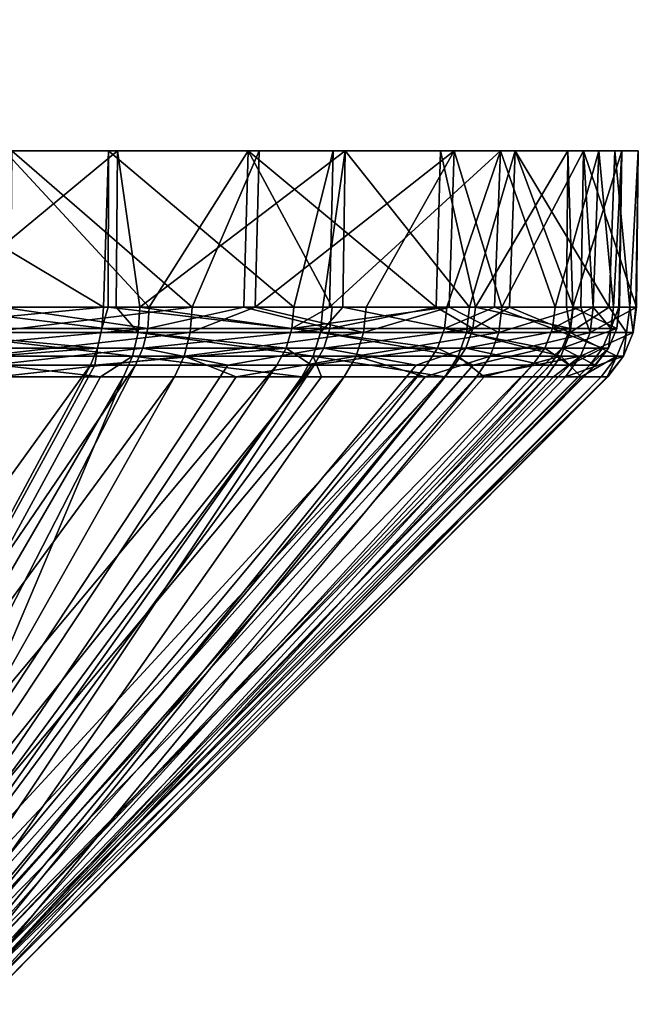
# Model space of a CAD drawing. Extents: x -0.141 to 0.141, y -0.203 to 0.024.
# Tile 655 of 656: x 0.091 to 0.11, y -0.026 to 0.004. Entities that reach past the tile are written whole.
import ezdxf

# ---------------------------------------------------------------- set-up
doc = ezdxf.new("R2010")
doc.units = 0
doc.layers.add('mesh', color=7, linetype='CONTINUOUS')

msp = doc.modelspace()

# ---------------------------------------------------------------- meshes
at = {"layer": 'mesh'}
mesh = msp.add_polyface(dxfattribs=at)
corners = [(0.083474, 0.000918, 0.001893), (0.083461, 0.000926, 0.002004), (0.083473, 0.001032, 0.001893), (0.083492, 0.0025, -0.002007), (0.083492, 0.004, -0.002007), (0.0835, 0.0025, -0.002108), (0.083449, 0.0025, -0.001866), (0.083449, 0.004, -0.001866), (0.083492, 0.001317, -0.001429), (0.0835, 0.001176, -0.001407), (0.083492, 0.001128, -0.001112), (0.083449, 0.001429, -0.001342), (0.083492, 0.001001, -0.000508), (0.0835, 0.0009, -0.000508), (0.0835, 0.0009, 0.001666), (0.0835, 0.00312, -0.009282), (0.0835, 0.001762, -0.001927), (0.0835, 0.002128, -0.002064), (0.100654, 0, -0.023068), (0.106196, 0, -0.015869), (0.10575, 0, -0.015643), (0.101025, 0, -0.023403), (0.093809, 0, -0.028922), (0.094082, 0, -0.029341), (0.085683, 0, -0.032804), (0.085837, 0, -0.03328), (0.076828, 0, -0.034452), (0.083487, 0.001017, 0.001666), (0.083453, 0.001129, 0.001666), (0.083492, 0.001578, -0.00169), (0.083492, 0.001895, -0.00188), (0.083492, 0.002249, -0.001986), (0.0835, 0.001441, -0.001707), (0.0835, 0.001004, -0.001075), (0.0835, 0.000928, -0.000774), (0.083449, 0.002273, -0.001846), (0.083449, 0.001952, -0.00175), (0.083449, 0.001665, -0.001579), (0.083449, 0.001257, -0.001055), (0.083449, 0.001161, -0.000735), (0.083449, 0.001142, -0.000508), (0.0835, -0.009198, -0.005981), (0.083496, 0.003148, -0.009423), (0.083468, 0.003174, -0.009591), (0.0835, 0.003425, -0.003535), (0.0835, 0.003367, -0.003899)]
mesh.append_faces([[corners[k] for k in face] for face in [(0, 1, 2, 2), (3, 4, 5, 5), (6, 7, 3, 3), (8, 9, 10, 10), (10, 11, 8, 8), (12, 13, 14, 14), (15, 16, 17, 17), (18, 19, 20, 20), (18, 21, 19, 19), (22, 21, 18, 18), (22, 23, 21, 21), (24, 23, 22, 22), (24, 25, 23, 23), (26, 25, 24, 24), (27, 0, 2, 2), (14, 0, 27, 27), (2, 28, 27, 27), (29, 30, 16, 16), (3, 5, 31, 31), (31, 16, 30, 30), (31, 17, 16, 16), (29, 32, 9, 9), (10, 9, 33, 33), (8, 29, 9, 9), (34, 10, 33, 33), (13, 12, 34, 34), (31, 6, 3, 3), (31, 35, 6, 6), (30, 35, 31, 31), (29, 36, 30, 30), (29, 37, 36, 36), (8, 37, 29, 29), (34, 38, 10, 10), (34, 39, 38, 38), (12, 39, 34, 34), (40, 27, 28, 28), (12, 27, 40, 40), (14, 27, 12, 12), (41, 42, 43, 43), (44, 45, 17, 17), (44, 31, 5, 5), (17, 31, 44, 44)]])
mesh = msp.add_polyface(dxfattribs=at)
corners = [(0.090085, -0.005534, 0.031469), (0.090129, -0.004757, 0.031561), (0.090829, -0.004757, 0.03113), (0.09636, -0.004757, 0.027726), (0.094711, -0.005534, -0.028798), (0.094045, -0.004757, -0.029274), (0.088332, -0.004757, -0.032362), (0.096298, -0.005534, 0.027645), (0.089955, -0.006257, 0.031199), (0.088293, -0.005534, -0.032267), (0.088179, -0.006257, -0.03199), (0.094542, -0.006257, -0.028551), (0.090432, -0.006879, 0.030349), (0.089749, -0.006879, 0.030769), (0.096115, -0.006257, 0.027408), (0.085787, -0.004757, -0.03311), (0.093567, -0.006879, -0.028539), (0.087997, -0.006879, -0.031549), (0.085517, -0.006879, -0.032279), (0.081293, -0.005534, -0.034326), (0.083212, -0.005534, 0.033918), (0.083142, -0.006257, 0.033627), (0.083029, -0.006879, 0.033163), (0.094082, 0, -0.029341), (0.085837, 0, -0.03328), (0.090869, 0, 0.031196), (0.082255, 0, 0.03424), (0.090643, 0, 0.03075), (0.098068, 0, 0.025654), (0.082151, 0, 0.033751), (0.088551, -0.004757, 0.031727), (0.090558, -0.004757, 0.030599), (0.095055, -0.004757, 0.028072), (0.093656, -0.004757, -0.029021), (0.085683, 0, -0.032804), (0.093809, 0, -0.028922), (0.086981, -0.004757, -0.032353), (0.093475, -0.006007, -0.028739), (0.09326, -0.006525, -0.028405), (0.086727, -0.006525, -0.031666), (0.088419, -0.006007, 0.031419), (0.090228, -0.006525, 0.02995), (0.09486, -0.006007, 0.0278), (0.088263, -0.006525, 0.031054), (0.09361, -0.005404, -0.028949), (0.086951, -0.005404, -0.032273), (0.085653, -0.004757, -0.032687), (0.086865, -0.006007, -0.032039), (0.088517, -0.005404, 0.031649), (0.081351, -0.006007, 0.033569), (0.095005, -0.005404, 0.028003)]
mesh.append_faces([[corners[k] for k in face] for face in [(0, 1, 2, 2), (3, 0, 2, 2), (4, 5, 6, 6), (7, 8, 0, 0), (9, 10, 11, 11), (12, 13, 8, 8), (14, 12, 8, 8), (4, 9, 11, 11), (6, 9, 4, 4), (6, 15, 9, 9), (10, 16, 11, 11), (10, 17, 16, 16), (18, 17, 10, 10), (19, 10, 9, 9), (0, 20, 1, 1), (8, 21, 0, 0), (13, 22, 8, 8), (6, 23, 24, 24), (5, 23, 6, 6), (1, 25, 2, 2), (1, 26, 25, 25), (27, 25, 26, 26), (28, 25, 27, 27), (29, 30, 27, 27), (27, 31, 32, 32), (30, 31, 27, 27), (33, 34, 35, 35), (36, 34, 33, 33), (37, 38, 39, 39), (40, 41, 42, 42), (40, 43, 41, 41), (44, 37, 45, 45), (45, 33, 44, 44), (45, 36, 33, 33), (46, 36, 45, 45), (47, 37, 39, 39), (47, 45, 37, 37), (31, 30, 48, 48), (40, 49, 43, 43), (50, 48, 40, 40), (50, 31, 48, 48)]])
mesh = msp.add_polyface(dxfattribs=at)
corners = [(0.096298, -0.005534, 0.027645), (0.09636, -0.004757, 0.027726), (0.09828, -0.004757, 0.025897), (0.094711, -0.005534, -0.028798), (0.094769, -0.004757, -0.028883), (0.094045, -0.004757, -0.029274), (0.100268, -0.005534, -0.024071), (0.100342, -0.004757, -0.024141), (0.090085, -0.005534, 0.031469), (0.096115, -0.006257, 0.027408), (0.089955, -0.006257, 0.031199), (0.095824, -0.006879, 0.02703), (0.090432, -0.006879, 0.030349), (0.097696, -0.006879, 0.025247), (0.10158, -0.005534, 0.022613), (0.101352, -0.006257, 0.022419), (0.100051, -0.006257, -0.023864), (0.094542, -0.006257, -0.028551), (0.099705, -0.006879, -0.023535), (0.094272, -0.006879, -0.028157), (0.093567, -0.006879, -0.028539), (0.094082, 0, -0.029341), (0.101025, 0, -0.023403), (0.098403, 0, 0.026025), (0.090869, 0, 0.031196), (0.090829, -0.004757, 0.03113), (0.098068, 0, 0.025654), (0.095055, -0.004757, 0.028072), (0.097934, -0.004757, 0.025503), (0.090643, 0, 0.03075), (0.093797, -0.004757, -0.028907), (0.093809, 0, -0.028922), (0.099458, -0.004757, -0.024332), (0.093656, -0.004757, -0.029021), (0.088419, -0.006007, 0.031419), (0.09486, -0.006007, 0.0278), (0.095005, -0.005404, 0.028003), (0.093475, -0.006007, -0.028739), (0.093398, -0.006525, -0.028293), (0.09326, -0.006525, -0.028405), (0.099221, -0.006007, -0.024096), (0.098939, -0.006525, -0.023816), (0.094629, -0.006525, 0.027477), (0.097447, -0.006525, 0.024962), (0.090228, -0.006525, 0.02995), (0.09361, -0.005404, -0.028949), (0.099398, -0.005404, -0.024272), (0.090558, -0.004757, 0.030599), (0.100372, -0.006007, 0.022881), (0.100557, -0.005404, 0.023048)]
mesh.append_faces([[corners[k] for k in face] for face in [(0, 1, 2, 2), (3, 4, 5, 5), (6, 4, 3, 3), (6, 7, 4, 4), (0, 8, 1, 1), (9, 10, 0, 0), (9, 11, 12, 12), (13, 11, 9, 9), (14, 0, 2, 2), (14, 9, 0, 0), (15, 13, 9, 9), (16, 17, 18, 18), (3, 17, 16, 16), (17, 19, 18, 18), (17, 20, 19, 19), (4, 21, 5, 5), (4, 22, 21, 21), (7, 22, 4, 4), (1, 23, 2, 2), (1, 24, 23, 23), (25, 24, 1, 1), (26, 23, 24, 24), (26, 27, 28, 28), (29, 27, 26, 26), (30, 31, 32, 32), (33, 31, 30, 30), (34, 35, 36, 36), (37, 38, 39, 39), (40, 38, 37, 37), (40, 41, 38, 38), (35, 42, 43, 43), (35, 44, 42, 42), (45, 40, 37, 37), (46, 40, 45, 45), (46, 30, 32, 32), (45, 30, 46, 46), (45, 33, 30, 30), (27, 47, 36, 36), (48, 35, 43, 43), (49, 36, 35, 35), (28, 36, 49, 49), (28, 27, 36, 36)]])
mesh = msp.add_polyface(dxfattribs=at)
corners = [(0.10158, -0.005534, 0.022613), (0.101658, -0.004757, 0.022679), (0.104191, -0.004757, 0.018979), (0.09828, -0.004757, 0.025897), (0.100953, -0.004757, -0.023347), (0.100268, -0.005534, -0.024071), (0.10472, -0.005534, -0.018291), (0.100342, -0.004757, -0.024141), (0.104465, -0.006257, -0.018134), (0.100051, -0.006257, -0.023864), (0.094711, -0.005534, -0.028798), (0.101352, -0.006257, 0.022419), (0.096115, -0.006257, 0.027408), (0.100989, -0.006879, 0.02211), (0.097696, -0.006879, 0.025247), (0.103458, -0.006879, 0.018502), (0.104059, -0.006879, -0.017884), (0.100302, -0.006879, -0.022761), (0.099705, -0.006879, -0.023535), (0.101025, 0, -0.023403), (0.104807, -0.004757, -0.018345), (0.104341, 0, 0.019082), (0.098403, 0, 0.026025), (0.103922, 0, 0.018809), (0.098068, 0, 0.025654), (0.097934, -0.004757, 0.025503), (0.10062, -0.004757, 0.023105), (0.103791, -0.004757, 0.018715), (0.100541, -0.004757, -0.022978), (0.100654, 0, -0.023068), (0.10575, 0, -0.015643), (0.099458, -0.004757, -0.024332), (0.093809, 0, -0.028922), (0.100557, -0.005404, 0.023048), (0.100372, -0.006007, 0.022881), (0.100077, -0.006525, 0.022615), (0.10318, -0.006525, 0.018317), (0.103834, -0.006007, -0.018326), (0.099999, -0.006525, -0.02249), (0.099221, -0.006007, -0.024096), (0.103499, -0.006525, -0.018113), (0.098939, -0.006525, -0.023816), (0.099398, -0.005404, -0.024272), (0.104045, -0.005404, -0.01846), (0.104117, -0.004757, -0.018505), (0.097447, -0.006525, 0.024962), (0.09486, -0.006007, 0.0278), (0.104697, -0.006007, 0.016892), (0.104914, -0.005404, 0.017015)]
mesh.append_faces([[corners[k] for k in face] for face in [(0, 1, 2, 2), (3, 1, 0, 0), (4, 5, 6, 6), (4, 7, 5, 5), (5, 8, 6, 6), (5, 9, 8, 8), (10, 9, 5, 5), (11, 12, 0, 0), (13, 14, 11, 11), (15, 13, 11, 11), (9, 16, 8, 8), (9, 17, 16, 16), (9, 18, 17, 17), (19, 4, 20, 20), (7, 4, 19, 19), (21, 2, 1, 1), (3, 21, 1, 1), (3, 22, 21, 21), (23, 22, 24, 24), (23, 21, 22, 22), (24, 25, 26, 26), (27, 24, 26, 26), (27, 23, 24, 24), (28, 29, 30, 30), (31, 29, 28, 28), (31, 32, 29, 29), (33, 26, 25, 25), (34, 35, 36, 36), (37, 38, 39, 39), (37, 40, 38, 38), (38, 41, 39, 39), (42, 37, 39, 39), (43, 37, 42, 42), (42, 44, 43, 43), (42, 28, 44, 44), (42, 31, 28, 28), (34, 45, 35, 35), (33, 46, 34, 34), (47, 34, 36, 36), (48, 33, 34, 34), (27, 26, 33, 33)]])
mesh = msp.add_polyface(dxfattribs=at)
corners = [(0.101352, -0.006257, 0.022419), (0.10158, -0.005534, 0.022613), (0.105701, -0.005534, 0.016593), (0.104191, -0.004757, 0.018979), (0.105791, -0.004757, 0.016641), (0.100953, -0.004757, -0.023347), (0.10472, -0.005534, -0.018291), (0.104807, -0.004757, -0.018345), (0.104465, -0.006257, -0.018134), (0.107591, -0.006257, -0.011612), (0.105437, -0.006257, 0.01645), (0.103458, -0.006879, 0.018502), (0.105018, -0.006879, 0.016223), (0.108192, -0.006257, 0.009762), (0.107363, -0.006879, 0.010532), (0.106032, -0.004757, -0.015791), (0.107874, -0.005534, -0.011712), (0.105252, -0.006879, -0.015394), (0.104059, -0.006879, -0.017884), (0.106196, 0, -0.015869), (0.101025, 0, -0.023403), (0.104341, 0, 0.019082), (0.10828, 0, 0.010837), (0.107804, 0, 0.010683), (0.103922, 0, 0.018809), (0.104988, -0.004757, 0.017057), (0.103791, -0.004757, 0.018715), (0.107759, -0.004757, 0.010663), (0.10575, 0, -0.015643), (0.105571, -0.004757, -0.015554), (0.104117, -0.004757, -0.018505), (0.107414, -0.004757, -0.011813), (0.100541, -0.004757, -0.022978), (0.104697, -0.006007, 0.016892), (0.104352, -0.006525, 0.016695), (0.107063, -0.006525, 0.010436), (0.104922, -0.006525, -0.015224), (0.1071, -0.006007, -0.011699), (0.106726, -0.006525, -0.011563), (0.103834, -0.006007, -0.018326), (0.103499, -0.006525, -0.018113), (0.104045, -0.005404, -0.01846), (0.107334, -0.005404, -0.011784), (0.10318, -0.006525, 0.018317), (0.104914, -0.005404, 0.017015), (0.100372, -0.006007, 0.022881), (0.100557, -0.005404, 0.023048), (0.107873, -0.005404, 0.010187), (0.107634, -0.006007, 0.010113)]
mesh.append_faces([[corners[k] for k in face] for face in [(0, 1, 2, 2), (2, 3, 4, 4), (1, 3, 2, 2), (5, 6, 7, 7), (6, 8, 9, 9), (10, 0, 2, 2), (11, 0, 10, 10), (10, 12, 11, 11), (10, 13, 12, 12), (13, 14, 12, 12), (15, 6, 16, 16), (15, 7, 6, 6), (8, 17, 9, 9), (8, 18, 17, 17), (19, 7, 15, 15), (20, 7, 19, 19), (21, 4, 3, 3), (22, 4, 21, 21), (23, 21, 24, 24), (23, 22, 21, 21), (25, 24, 26, 26), (25, 23, 24, 24), (27, 23, 25, 25), (28, 29, 30, 30), (28, 31, 29, 29), (32, 28, 30, 30), (33, 34, 35, 35), (36, 37, 38, 38), (36, 39, 37, 37), (36, 40, 39, 39), (41, 37, 39, 39), (42, 37, 41, 41), (41, 29, 42, 42), (41, 30, 29, 29), (33, 43, 34, 34), (44, 45, 33, 33), (26, 46, 44, 44), (44, 25, 26, 26), (44, 47, 25, 25), (33, 47, 44, 44), (35, 48, 33, 33), (47, 27, 25, 25)]])
mesh = msp.add_polyface(dxfattribs=at)
corners = [(0.105701, -0.005534, 0.016593), (0.105791, -0.004757, 0.016641), (0.108196, -0.004757, 0.010803), (0.10848, -0.005534, 0.009847), (0.108578, -0.004757, 0.009876), (0.109897, -0.004757, 0.002679), (0.109795, -0.005534, 0.002671), (0.109874, -0.004757, 0.001857), (0.109692, -0.004757, -0.004635), (0.107874, -0.005534, -0.011712), (0.10797, -0.004757, -0.011747), (0.106032, -0.004757, -0.015791), (0.109068, -0.004757, -0.007213), (0.10959, -0.005534, -0.004622), (0.106196, 0, -0.015869), (0.10924, 0, -0.007255), (0.109951, 0, 0.001855), (0.10828, 0, 0.010837), (0.109452, 0, 0.001828), (0.107804, 0, 0.010683), (0.108751, 0, -0.007151), (0.10575, 0, -0.015643), (0.107954, -0.004757, 0.010212), (0.107759, -0.004757, 0.010663), (0.109379, -0.004757, 0.002889), (0.109196, -0.004757, -0.004569), (0.109353, -0.004757, 0.001831), (0.107414, -0.004757, -0.011813), (0.108572, -0.004757, -0.007107), (0.109112, -0.005404, -0.004558), (0.107334, -0.005404, -0.011784), (0.105571, -0.004757, -0.015554), (0.107873, -0.005404, 0.010187), (0.109294, -0.005404, 0.002882)]
mesh.append_faces([[corners[k] for k in face] for face in [(0, 1, 2, 2), (3, 4, 5, 5), (6, 7, 8, 8), (9, 10, 11, 11), (9, 12, 10, 10), (13, 8, 12, 12), (3, 2, 4, 4), (13, 6, 8, 8), (14, 11, 10, 10), (12, 14, 10, 10), (12, 15, 14, 14), (8, 15, 12, 12), (8, 16, 15, 15), (7, 16, 8, 8), (5, 16, 7, 7), (5, 17, 16, 16), (4, 17, 5, 5), (17, 2, 1, 1), (4, 2, 17, 17), (18, 17, 19, 19), (18, 16, 17, 17), (20, 16, 18, 18), (20, 15, 16, 16), (21, 15, 20, 20), (21, 14, 15, 15), (22, 19, 23, 23), (22, 18, 19, 19), (24, 18, 22, 22), (18, 25, 20, 20), (18, 26, 25, 25), (24, 26, 18, 18), (20, 27, 21, 21), (20, 28, 27, 27), (25, 28, 20, 20), (29, 28, 25, 25), (29, 30, 28, 28), (30, 27, 28, 28), (30, 31, 27, 27), (32, 22, 23, 23), (33, 24, 22, 22), (26, 24, 33, 33), (25, 26, 29, 29)]])
mesh = msp.add_polyface(dxfattribs=at)
corners = [(0.109293, -0.006257, -0.004582), (0.10959, -0.005534, -0.004622), (0.107874, -0.005534, -0.011712), (0.109068, -0.004757, -0.007213), (0.109795, -0.005534, 0.002671), (0.109497, -0.006257, 0.002648), (0.108192, -0.006257, 0.009762), (0.10848, -0.005534, 0.009847), (0.105701, -0.005534, 0.016593), (0.108196, -0.004757, 0.010803), (0.105437, -0.006257, 0.01645), (0.109897, -0.004757, 0.002679), (0.109874, -0.004757, 0.001857), (0.107735, -0.006879, 0.009628), (0.107363, -0.006879, 0.010532), (0.109021, -0.006879, 0.002612), (0.108999, -0.006879, 0.00181), (0.108821, -0.006879, -0.004519), (0.108212, -0.006879, -0.007032), (0.107591, -0.006257, -0.011612), (0.10472, -0.005534, -0.018291), (0.107142, -0.006879, -0.011452), (0.105252, -0.006879, -0.015394), (0.109045, -0.006007, 0.002861), (0.108864, -0.006007, -0.004525), (0.109112, -0.005404, -0.004558), (0.10847, -0.006525, -0.004472), (0.107859, -0.006525, -0.006956), (0.107634, -0.006007, 0.010113), (0.107255, -0.006525, 0.009995), (0.108649, -0.006525, 0.002828), (0.108624, -0.006525, 0.001792), (0.109294, -0.005404, 0.002882), (0.107873, -0.005404, 0.010187), (0.107334, -0.005404, -0.011784), (0.1071, -0.006007, -0.011699), (0.106726, -0.006525, -0.011563), (0.104697, -0.006007, 0.016892), (0.107063, -0.006525, 0.010436), (0.107954, -0.004757, 0.010212), (0.109353, -0.004757, 0.001831)]
mesh.append_faces([[corners[k] for k in face] for face in [(0, 1, 2, 2), (1, 3, 2, 2), (4, 5, 6, 6), (7, 8, 9, 9), (10, 8, 7, 7), (7, 6, 10, 10), (7, 4, 6, 6), (11, 4, 7, 7), (11, 12, 4, 4), (6, 13, 14, 14), (5, 13, 6, 6), (5, 15, 13, 13), (16, 15, 5, 5), (1, 5, 4, 4), (0, 5, 1, 1), (0, 16, 5, 5), (17, 16, 0, 0), (0, 18, 17, 17), (0, 19, 18, 18), (2, 19, 0, 0), (2, 20, 19, 19), (19, 21, 18, 18), (19, 22, 21, 21), (23, 24, 25, 25), (24, 26, 27, 27), (28, 29, 30, 30), (23, 26, 24, 24), (23, 31, 26, 26), (30, 31, 23, 23), (32, 33, 28, 28), (24, 34, 25, 25), (24, 35, 34, 34), (27, 35, 24, 24), (27, 36, 35, 35), (37, 28, 33, 33), (38, 29, 28, 28), (32, 39, 33, 33), (23, 28, 30, 30), (23, 32, 28, 28), (25, 32, 23, 23), (25, 40, 32, 32)]])
mesh = msp.add_polyface(dxfattribs=at)
corners = [(0.085696, -0.013512, 0.005843), (0.08673, -0.013483, 0.002848), (0.086843, -0.013512, 0.002876), (0.083984, -0.013897, -0.009418), (0.084125, -0.014128, -0.009566), (0.084319, -0.014128, -0.009325), (0.086116, -0.013897, -0.006772), (0.08629, -0.014128, -0.006879), (0.086415, -0.014128, -0.006595), (0.086423, -0.013897, 0.00624), (0.086602, -0.014128, 0.006338), (0.086419, -0.014128, 0.006588), (0.084418, -0.013897, 0.008984), (0.084566, -0.014128, 0.009125), (0.084325, -0.014128, 0.009319), (0.084036, -0.013582, 0.00862), (0.083819, -0.013512, 0.008412), (0.08596, -0.013582, 0.005987), (0.086983, -0.013582, -0.003516), (0.086695, -0.013512, -0.003431), (0.085408, -0.013512, -0.006341), (0.085665, -0.013582, -0.006498), (0.083412, -0.013512, -0.008819), (0.084239, -0.013712, 0.008813), (0.086205, -0.013712, 0.006122), (0.087136, -0.013582, 0.002947), (0.087408, -0.013712, 0.003013), (0.085904, -0.013712, -0.006643), (0.087252, -0.013712, -0.003595), (0.08749, -0.013897, -0.003665), (0.087686, -0.014128, -0.003722), (0.08362, -0.013582, -0.009037), (0.083813, -0.013712, -0.009239), (0.086449, -0.0215, -0.00661), (0.084348, -0.0215, -0.009348), (0.084348, -0.0215, 0.009348), (0.086449, -0.0215, 0.00661), (0.086359, -0.0215, 0.007387), (0.08406, -0.0215, 0.010076), (0.085076, -0.0215, -0.00906), (0.084891, -0.0255, 0.011), (0.094629, -0.006525, 0.027477), (0.081707, -0.0255, 0.013185), (0.07958, -0.0255, -0.014066), (0.09326, -0.006525, -0.028405), (0.083065, -0.0255, -0.012401)]
mesh.append_faces([[corners[k] for k in face] for face in [(0, 1, 2, 2), (3, 4, 5, 5), (6, 7, 8, 8), (9, 10, 11, 11), (12, 13, 14, 14), (15, 16, 0, 0), (17, 0, 2, 2), (18, 19, 20, 20), (21, 20, 22, 22), (17, 15, 0, 0), (17, 23, 15, 15), (24, 23, 17, 17), (24, 12, 23, 23), (9, 12, 24, 24), (9, 13, 12, 12), (11, 13, 9, 9), (25, 24, 17, 17), (26, 9, 24, 24), (21, 18, 20, 20), (27, 28, 21, 21), (6, 29, 27, 27), (8, 30, 6, 6), (31, 27, 21, 21), (32, 27, 31, 31), (32, 6, 27, 27), (3, 6, 32, 32), (3, 7, 6, 6), (5, 7, 3, 3), (33, 7, 34, 34), (33, 8, 7, 7), (34, 5, 4, 4), (7, 5, 34, 34), (35, 13, 36, 36), (35, 14, 13, 13), (36, 11, 10, 10), (13, 11, 36, 36), (37, 35, 36, 36), (38, 35, 37, 37), (39, 33, 34, 34), (40, 41, 42, 42), (43, 44, 45, 45)]])
mesh = msp.add_polyface(dxfattribs=at)
corners = [(0.086418, -0.0115, 0.002772), (0.086398, -0.011249, 0.002767), (0.086726, -0.011249, -0.000277), (0.08675, -0.0115), (0.086747, -0.0115, -0.000277), (0.086254, -0.011249, -0.003302), (0.086317, -0.0115, -0.003036), (0.08643, -0.010578, -0.00027), (0.086619, -0.010895, -0.000274), (0.086294, -0.010895, 0.002742), (0.086152, -0.010895, -0.003272), (0.086418, -0.013016, 0.002772), (0.086717, -0.013016, -0.000004), (0.086747, -0.013016, -0.000277), (0.094272, -0.006879, -0.028157), (0.086154, -0.026, -0.01003), (0.099705, -0.006879, -0.023535), (0.093567, -0.006879, -0.028539), (0.083178, -0.026, -0.012575), (0.100302, -0.006879, -0.022761), (0.104059, -0.006879, -0.017884), (0.08837, -0.026, -0.006801), (0.105252, -0.006879, -0.015394), (0.107142, -0.006879, -0.011452), (0.089674, -0.026, -0.003109), (0.108212, -0.006879, -0.007032), (0.108821, -0.006879, -0.004519), (0.109021, -0.006879, 0.002612), (0.089263, -0.026, 0.004645), (0.107735, -0.006879, 0.009628), (0.108999, -0.006879, 0.00181), (0.089979, -0.026, 0.000795), (0.107363, -0.006879, 0.010532), (0.105018, -0.006879, 0.016223), (0.087575, -0.026, 0.008178), (0.103458, -0.006879, 0.018502), (0.100989, -0.006879, 0.02211), (0.08503, -0.026, 0.011154), (0.097696, -0.006879, 0.025247), (0.095824, -0.006879, 0.02703), (0.090432, -0.006879, 0.030349), (0.081801, -0.026, 0.01337), (0.089749, -0.006879, 0.030769), (0.107255, -0.006525, 0.009995), (0.089772, -0.0255, 0.000784), (0.108649, -0.006525, 0.002828), (0.089066, -0.0255, 0.00458), (0.107063, -0.006525, 0.010436), (0.104352, -0.006525, 0.016695), (0.087401, -0.0255, 0.008065), (0.10318, -0.006525, 0.018317), (0.100077, -0.006525, 0.022615), (0.084891, -0.0255, 0.011), (0.097447, -0.006525, 0.024962), (0.094629, -0.006525, 0.027477), (0.081707, -0.0255, 0.013185), (0.090228, -0.006525, 0.02995), (0.088263, -0.006525, 0.031054), (0.07958, -0.0255, -0.014066), (0.086727, -0.006525, -0.031666), (0.09326, -0.006525, -0.028405), (0.083065, -0.0255, -0.012401), (0.093398, -0.006525, -0.028293), (0.098939, -0.006525, -0.023816), (0.086, -0.0255, -0.009891), (0.099999, -0.006525, -0.02249), (0.103499, -0.006525, -0.018113), (0.088185, -0.0255, -0.006707), (0.104922, -0.006525, -0.015224), (0.106726, -0.006525, -0.011563), (0.108624, -0.006525, 0.001792), (0.10847, -0.006525, -0.004472), (0.089472, -0.0255, -0.003066), (0.107859, -0.006525, -0.006956)]
mesh.append_faces([[corners[k] for k in face] for face in [(0, 1, 2, 2), (2, 3, 0, 0), (2, 4, 3, 3), (5, 4, 2, 2), (5, 6, 4, 4), (7, 8, 9, 9), (8, 1, 9, 9), (8, 2, 1, 1), (10, 2, 8, 8), (10, 5, 2, 2), (3, 11, 0, 0), (4, 12, 3, 3), (6, 13, 4, 4), (14, 15, 16, 16), (17, 18, 14, 14), (15, 19, 16, 16), (15, 20, 19, 19), (21, 22, 20, 20), (21, 23, 22, 22), (24, 25, 23, 23), (24, 26, 25, 25), (27, 28, 29, 29), (30, 31, 27, 27), (28, 32, 29, 29), (28, 33, 32, 32), (34, 35, 33, 33), (34, 36, 35, 35), (37, 38, 36, 36), (37, 39, 38, 38), (40, 41, 42, 42), (43, 44, 45, 45), (46, 47, 48, 48), (49, 50, 51, 51), (52, 53, 54, 54), (55, 56, 57, 57), (58, 59, 60, 60), (61, 62, 63, 63), (64, 65, 66, 66), (67, 68, 69, 69), (44, 70, 45, 45), (44, 71, 70, 70), (72, 73, 71, 71)]])
mesh = msp.add_polyface(dxfattribs=at)
corners = [(0.086747, -0.0115, -0.000277), (0.086747, -0.013016, -0.000277), (0.086717, -0.013016, -0.000004), (0.086432, -0.013135, 0.002776), (0.086761, -0.013135, -0.000278), (0.086627, -0.013426, 0.002823), (0.087068, -0.013483, -0.000285), (0.08673, -0.013483, 0.002848), (0.086961, -0.013426, -0.000282), (0.086583, -0.013483, -0.003398), (0.086481, -0.013426, -0.003369), (0.087184, -0.013512, -0.000288), (0.086695, -0.013512, -0.003431), (0.086843, -0.013512, 0.002876), (0.087136, -0.013582, 0.002947), (0.087485, -0.013582, -0.000295), (0.08596, -0.013582, 0.005987), (0.087408, -0.013712, 0.003013), (0.086205, -0.013712, 0.006122), (0.087649, -0.013897, 0.003071), (0.086423, -0.013897, 0.00624), (0.086602, -0.014128, 0.006338), (0.087735, -0.014128, 0.003408), (0.086983, -0.013582, -0.003516), (0.087765, -0.013712, -0.000301), (0.087252, -0.013712, -0.003595), (0.085665, -0.013582, -0.006498), (0.085904, -0.013712, -0.006643), (0.08749, -0.013897, -0.003665), (0.086116, -0.013897, -0.006772), (0.087686, -0.014128, -0.003722), (0.08777, -0.0215, -0.003422), (0.086449, -0.0215, -0.00661), (0.086415, -0.014128, -0.006595), (0.086449, -0.0215, 0.00661), (0.08777, -0.0215, 0.003422), (0.094272, -0.006879, -0.028157), (0.083178, -0.026, -0.012575), (0.086154, -0.026, -0.01003), (0.093567, -0.006879, -0.028539), (0.087997, -0.006879, -0.031549), (0.081801, -0.026, 0.01337), (0.095824, -0.006879, 0.02703), (0.08503, -0.026, 0.011154), (0.090432, -0.006879, 0.030349), (0.087884, -0.0215, 0.004196), (0.086359, -0.0215, 0.007387), (0.094629, -0.006525, 0.027477), (0.090228, -0.006525, 0.02995), (0.081707, -0.0255, 0.013185), (0.086329, -0.013247, -0.003324), (0.086804, -0.013247, -0.000279), (0.086474, -0.013247, 0.002786)]
mesh.append_faces([[corners[k] for k in face] for face in [(0, 1, 2, 2), (3, 2, 4, 4), (2, 1, 4, 4), (5, 6, 7, 7), (8, 6, 5, 5), (8, 9, 6, 6), (10, 9, 8, 8), (11, 9, 12, 12), (11, 6, 9, 9), (13, 6, 11, 11), (13, 7, 6, 6), (14, 13, 11, 11), (15, 11, 12, 12), (14, 16, 13, 13), (17, 18, 14, 14), (19, 20, 17, 17), (19, 21, 20, 20), (22, 21, 19, 19), (15, 14, 11, 11), (15, 17, 14, 14), (23, 15, 12, 12), (23, 24, 15, 15), (25, 24, 23, 23), (26, 25, 23, 23), (27, 28, 25, 25), (29, 30, 28, 28), (31, 30, 32, 32), (30, 33, 32, 32), (34, 21, 35, 35), (21, 22, 35, 35), (36, 37, 38, 38), (39, 40, 37, 37), (41, 42, 43, 43), (44, 42, 41, 41), (45, 34, 35, 35), (46, 34, 45, 45), (47, 48, 49, 49), (4, 50, 51, 51), (52, 8, 5, 5), (51, 8, 52, 52), (51, 10, 8, 8)]])
mesh = msp.add_polyface(dxfattribs=at)
corners = [(0.08749, -0.013897, -0.003665), (0.087686, -0.014128, -0.003722), (0.087733, -0.014128, -0.003416), (0.088012, -0.013897, -0.000307), (0.088217, -0.014128, -0.000312), (0.08822, -0.014128), (0.087649, -0.013897, 0.003071), (0.087847, -0.014128, 0.003119), (0.087735, -0.014128, 0.003408), (0.087765, -0.013712, -0.000301), (0.087408, -0.013712, 0.003013), (0.087485, -0.013582, -0.000295), (0.087252, -0.013712, -0.003595), (0.08777, -0.0215, -0.003422), (0.08822, -0.0215), (0.08777, -0.0215, 0.003422), (0.08837, -0.026, -0.006801), (0.104059, -0.006879, -0.017884), (0.086154, -0.026, -0.01003), (0.089674, -0.026, -0.003109), (0.107142, -0.006879, -0.011452), (0.089979, -0.026, 0.000795), (0.108821, -0.006879, -0.004519), (0.109021, -0.006879, 0.002612), (0.089263, -0.026, 0.004645), (0.108999, -0.006879, 0.00181), (0.087575, -0.026, 0.008178), (0.105018, -0.006879, 0.016223), (0.08503, -0.026, 0.011154), (0.100989, -0.006879, 0.02211), (0.088531, -0.0215, 0.000718), (0.087884, -0.0215, 0.004196), (0.107255, -0.006525, 0.009995), (0.089066, -0.0255, 0.00458), (0.089772, -0.0255, 0.000784), (0.104352, -0.006525, 0.016695), (0.087401, -0.0255, 0.008065), (0.107063, -0.006525, 0.010436), (0.100077, -0.006525, 0.022615), (0.084891, -0.0255, 0.011), (0.10318, -0.006525, 0.018317), (0.097447, -0.006525, 0.024962), (0.083065, -0.0255, -0.012401), (0.098939, -0.006525, -0.023816), (0.086, -0.0255, -0.009891), (0.09326, -0.006525, -0.028405), (0.093398, -0.006525, -0.028293), (0.103499, -0.006525, -0.018113), (0.088185, -0.0255, -0.006707), (0.099999, -0.006525, -0.02249), (0.106726, -0.006525, -0.011563), (0.089472, -0.0255, -0.003066), (0.104922, -0.006525, -0.015224), (0.10847, -0.006525, -0.004472), (0.107859, -0.006525, -0.006956)]
mesh.append_faces([[corners[k] for k in face] for face in [(0, 1, 2, 2), (3, 4, 5, 5), (6, 7, 8, 8), (9, 10, 11, 11), (9, 6, 10, 10), (3, 6, 9, 9), (3, 7, 6, 6), (5, 7, 3, 3), (12, 3, 9, 9), (0, 3, 12, 12), (0, 4, 3, 3), (2, 4, 0, 0), (13, 14, 4, 4), (13, 2, 1, 1), (4, 2, 13, 13), (14, 5, 4, 4), (14, 7, 5, 5), (15, 7, 14, 14), (15, 8, 7, 7), (16, 17, 18, 18), (19, 20, 16, 16), (21, 22, 19, 19), (23, 21, 24, 24), (25, 22, 21, 21), (26, 27, 24, 24), (28, 29, 26, 26), (30, 15, 14, 14), (31, 15, 30, 30), (32, 33, 34, 34), (33, 35, 36, 36), (32, 37, 33, 33), (36, 38, 39, 39), (35, 40, 36, 36), (38, 41, 39, 39), (42, 43, 44, 44), (45, 46, 42, 42), (44, 47, 48, 48), (43, 49, 44, 44), (48, 50, 51, 51), (47, 52, 48, 48), (51, 53, 34, 34), (50, 54, 51, 51)]])

doc.saveas('drawing.dxf')
